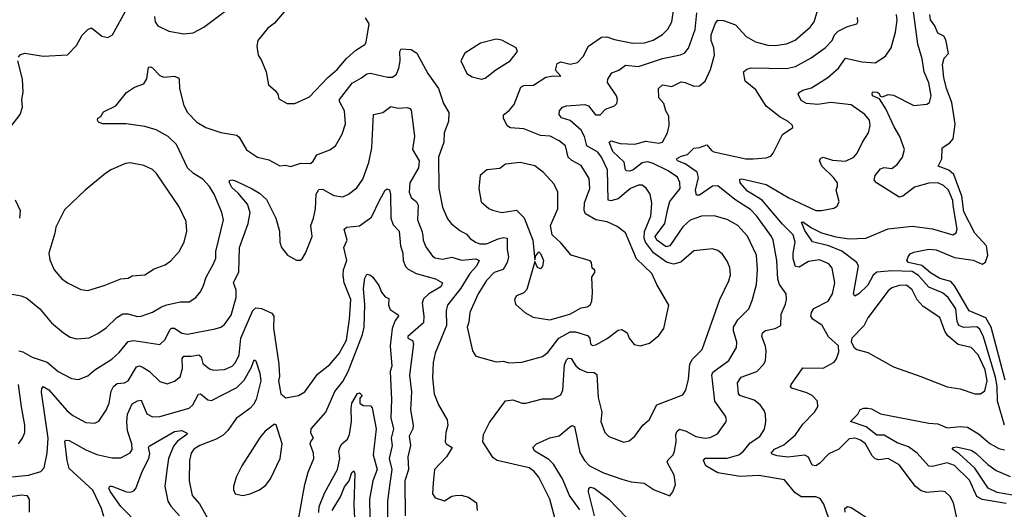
# Model space of a CAD drawing. Extents: x 1771496 to 1971148, y 471553 to 643630.
# Tile 510 of 656: x 1830797 to 1836124, y 632001 to 634647. Entities that reach past the tile are written whole.
import ezdxf

# ---------------------------------------------------------------- set-up
doc = ezdxf.new("R2010")
doc.units = 0

msp = doc.modelspace()

# ---------------------------------------------------------------- linework, layer by layer
at = {"layer": '0CON10XD'}
for points in [[(1830791.2, 634445), (1830801.4, 634458.6), (1830825, 634466.9), (1830925, 634450), (1831055, 634457.5), (1831105, 634507.5), (1831135, 634564.2), (1831165, 634593.8), (1831185, 634603.8), (1831242.5, 634557.5), (1831275, 634551.2), (1831300, 634565), (1831388.4, 634725)], [(1831527.2, 634665), (1831529.6, 634635), (1831545, 634614.5), (1831605, 634584.4), (1831685, 634570), (1831735, 634575.5), (1831793.9, 634606.1), (1831923.8, 634705)], [(1832238.5, 634701.5), (1832175, 634628), (1832139.1, 634600.9), (1832085.8, 634534.2), (1832080.8, 634505), (1832086.7, 634455), (1832105, 634427.5), (1832130.8, 634365), (1832142.5, 634295), (1832180, 634265), (1832193.3, 634245), (1832199.3, 634219.3), (1832245, 634194), (1832285, 634193.8)], [(1834535, 634378.1), (1834557.1, 634455), (1834551.9, 634495), (1834538.6, 634535), (1834538.9, 634565), (1834560.8, 634629.2), (1834575, 634644.5), (1834605, 634643.1), (1834669.4, 634619.4), (1834726.9, 634556.9), (1834777.6, 634527.6), (1834845, 634509.3), (1834885, 634507.5), (1834945, 634516.4), (1834993.5, 634536.5), (1835073.6, 634606.4), (1835095, 634635.6), (1835122.3, 634725)], [(1836125.8, 632455.8), (1836087.8, 632585), (1836085.3, 632665), (1836077, 632715), (1836012.2, 632932.2), (1835991.2, 632975), (1835975, 632986.4), (1835905, 632983.3), (1835877.2, 632995), (1835869, 633015), (1835862, 633085), (1835821.2, 633145), (1835790.5, 633170.5), (1835715, 633200.9), (1835660, 633265), (1835625, 633286.1), (1835515, 633289.6), (1835435, 633282.9), (1835415, 633266.6), (1835385, 633213.1), (1835337.5, 633165), (1835315, 633153.3), (1835307.5, 633165), (1835335.6, 633315), (1835327.1, 633335), (1835245, 633395.2), (1835175, 633424), (1835086.8, 633446.8), (1835045, 633508.2), (1835027, 633553), (1835035, 633555.4), (1835081.4, 633521.4), (1835135, 633495.8), (1835213.4, 633473.4), (1835285, 633462.9), (1835375, 633465.8), (1835495, 633516.9), (1835625, 633530.4), (1835735, 633517.3), (1835845.5, 633484.5), (1835864.3, 633495), (1835869.3, 633515), (1835847.6, 633642.4), (1835845, 633670), (1835821.4, 633725), (1835795, 633750.6), (1835765, 633765.7), (1835715, 633764.2), (1835638.3, 633741.7), (1835575, 633694.1), (1835555, 633687.8), (1835432, 633765), (1835420.3, 633780.3), (1835425.6, 633805), (1835455, 633841.9), (1835475, 633847.8), (1835515, 633843.3), (1835545, 633864.3), (1835573.5, 633905), (1835583.6, 633945), (1835559.7, 634015), (1835528.1, 634068.1), (1835483.9, 634165), (1835448.6, 634218.6), (1835410.5, 634235), (1835408.9, 634251.1), (1835415, 634256.5), (1835435.9, 634255.9), (1835447.6, 634247.6), (1835453.1, 634233.1), (1835465, 634229.6), (1835495, 634242.3), (1835525, 634238.5), (1835635, 634183.3), (1835705, 634190), (1835719.7, 634200.3), (1835727.8, 634235), (1835715.2, 634305.2), (1835690, 634365), (1835680, 634435), (1835655.9, 634515), (1835631.5, 634705)], [(1831555, 634346.4), (1831575, 634337.1), (1831635, 634341.9), (1831655, 634333.8), (1831660, 634325), (1831661.5, 634275), (1831685, 634184.2), (1831705.4, 634145), (1831755, 634092.5), (1831804.2, 634064.2), (1831885, 634037.5), (1831972.7, 634022.7), (1831985, 634012), (1832025, 633944.2), (1832084.6, 633904.6), (1832145, 633889.4), (1832205, 633857.5), (1832235, 633860.8), (1832265, 633854.3), (1832317.6, 633872.4), (1832370.2, 633869.8), (1832385, 633882.9), (1832405, 633917.1), (1832475, 633944.3), (1832505, 633966), (1832542.4, 634027.6), (1832560.4, 634085), (1832553.9, 634155), (1832526.8, 634205), (1832526.7, 634215), (1832595.4, 634305), (1832647, 634333), (1832675, 634354), (1832695, 634358.4), (1832786.6, 634336.6), (1832815, 634337.3), (1832835, 634353.5), (1832848.9, 634385), (1832855.8, 634425), (1832854.6, 634475.4), (1832860.9, 634489.1), (1832915, 634485.6), (1832946, 634466), (1833005, 634356.9), (1833063.8, 634275), (1833089.6, 634195), (1833118.5, 634145), (1833116.5, 634096.5), (1833093.2, 634035), (1833092.1, 633985), (1833063.6, 633905), (1833064.3, 633734.3), (1833084.7, 633634.7), (1833111.7, 633571.7), (1833133.8, 633543.8), (1833178.2, 633508.2), (1833215, 633488.2), (1833233.9, 633463.9), (1833263.8, 633443.8), (1833285.8, 633435.8), (1833323.6, 633436.4), (1833385, 633462.8), (1833415, 633470.5), (1833435, 633466), (1833434.2, 633405.8), (1833441.8, 633365), (1833435.2, 633335), (1833412.9, 633297.1), (1833365, 633281.2), (1833322.8, 633237.2), (1833278.1, 633165), (1833233.2, 633065), (1833227.5, 633012.5), (1833218.1, 632985), (1833246.6, 632856.6), (1833265, 632828), (1833375, 632797.1), (1833415, 632801.4), (1833443.3, 632793.3), (1833514.4, 632795.6), (1833625, 632825.8), (1833655, 632848.6), (1833713.3, 632925), (1833775, 632959.8), (1833805, 632959.7), (1833870, 632940), (1833881.1, 632925), (1833885.6, 632895.6), (1833895, 632885.8), (1833915, 632890), (1833975, 632924.6), (1834035, 632968.1), (1834055, 632973.1), (1834084, 632955), (1834093.8, 632925), (1834122.3, 632892.3), (1834155, 632884), (1834205, 632898.8), (1834255, 632940), (1834282.7, 632977.3), (1834310, 633105), (1834243.6, 633215), (1834217.5, 633275), (1834134, 633354), (1834075, 633494.3), (1834030, 633530), (1833975.2, 633555.2), (1833915, 633564.6), (1833857.7, 633597.7), (1833851.8, 633615), (1833852.6, 633657.4), (1833881.1, 633735), (1833878, 633788), (1833835, 633858.9), (1833785, 633885.3), (1833764.7, 633905), (1833749.5, 633965), (1833715, 633993.3), (1833667.6, 634017.6), (1833615, 634021.6), (1833525, 634056.6), (1833452.7, 634062.7), (1833435, 634073.1), (1833413.9, 634115), (1833415, 634133.8), (1833445, 634155.7), (1833471.7, 634188.3), (1833508.1, 634281.9), (1833525, 634292.3), (1833576.9, 634293.1), (1833643.2, 634336.8), (1833685, 634343.6), (1833725, 634342), (1833696.8, 634375), (1833705, 634410), (1833725, 634418.9), (1833775, 634406.5), (1833815, 634415.6), (1833845, 634447.5), (1833874.3, 634505), (1833945, 634553.6), (1833974.5, 634555.5), (1834015, 634540.8), (1834115, 634519.6), (1834177.3, 634522.7), (1834225, 634537.3), (1834275, 634566.9), (1834303.8, 634596.2), (1834325, 634636.2), (1834335.3, 634695.3)], [(1832285, 634193.8), (1832365, 634231.2), (1832464.4, 634335), (1832515, 634378.8), (1832565, 634436.7), (1832615, 634482.2), (1832665, 634513.8), (1832672, 634525), (1832687.3, 634625), (1832668.1, 634658.1)], [(1833339.6, 632470.4), (1833425, 632586.9), (1833465, 632592.9), (1833515, 632573.8), (1833535, 632573.8), (1833625, 632597.5), (1833681.7, 632598.3), (1833725, 632620), (1833736, 632644), (1833745, 632782.5), (1833755, 632808.8), (1833765, 632817.5), (1833780, 632815), (1833805.4, 632775.4), (1833828.5, 632758.5), (1833865, 632742.2), (1833905, 632740), (1833919.8, 632729.8), (1833926.4, 632605), (1833946.7, 632525), (1833941.5, 632475), (1833962.9, 632415), (1833985, 632394.3), (1834065, 632364.2), (1834095, 632370.8), (1834124.6, 632395.4), (1834168.6, 632455), (1834202.9, 632485), (1834245, 632565.5), (1834385, 632620), (1834401.1, 632645), (1834416.2, 632705), (1834423, 632787), (1834437.5, 632812.5), (1834489.5, 632865), (1834584.5, 633135.5), (1834634.5, 633235.5), (1834642.1, 633267.9), (1834638.6, 633308.6), (1834625, 633342), (1834599.8, 633379.8), (1834575, 633399.4), (1834545, 633408.1), (1834445, 633398.5), (1834373.9, 633336.1), (1834335, 633325.2), (1834297.1, 633337.1), (1834227, 633387), (1834183.1, 633445), (1834175.9, 633465.9), (1834178.3, 633501.7), (1834211.6, 633585), (1834217.8, 633655), (1834207.5, 633705), (1834187.4, 633737.4), (1834165, 633753.1), (1834145, 633752.1), (1834101.4, 633735), (1834035, 633679.2), (1833995, 633667.5), (1833981.1, 633671.1), (1833976.6, 633835), (1833945.7, 633905), (1833925, 633931.2), (1833865.3, 633965), (1833852.3, 634015), (1833835, 634050), (1833775, 634102.5), (1833727.6, 634117.6), (1833716.7, 634135), (1833717.8, 634155), (1833734.4, 634175), (1833755, 634182.5), (1833855, 634188.2), (1833875, 634182.5), (1833912.8, 634132.8), (1833936.8, 634133.2), (1833966.9, 634163.1), (1834015, 634182), (1834027.5, 634195), (1834031.4, 634215), (1834025.8, 634235), (1833977.9, 634307.9), (1833978.5, 634325), (1834000.8, 634359.3), (1834038.6, 634375), (1834075, 634401.5), (1834145, 634394.7), (1834275, 634436.7), (1834373.1, 634456.9), (1834395, 634468.1), (1834415.8, 634494.2), (1834451.3, 634595), (1834461.3, 634685)], [(1835187.1, 631915), (1835147.6, 632027.6), (1835128.7, 632058.7), (1835105, 632068.1), (1835025, 632068.9), (1834991.4, 632091.4), (1834935, 632159.4), (1834796.7, 632183.3), (1834695, 632178.4), (1834575, 632198.1), (1834509.4, 632235), (1834497.3, 632265), (1834505, 632276.7), (1834625, 632277.2), (1834687.3, 632295), (1834713.2, 632315), (1834749.6, 632360.4), (1834801.5, 632395), (1834826.1, 632433.9), (1834833.9, 632473.9), (1834832.5, 632515), (1834825.6, 632535), (1834802.5, 632565), (1834770.8, 632590.8), (1834692.5, 632615), (1834686, 632626), (1834680, 632685), (1834700.6, 632715), (1834785, 632746.4), (1834823.6, 632785), (1834831.8, 632805), (1834835.4, 632855), (1834832.1, 632882.1), (1834812.5, 632935), (1834815.6, 632954.4), (1834832, 632968), (1834885, 632977.8), (1834915, 632993.8), (1834917.1, 633055), (1834940.6, 633109.4), (1834946.2, 633135), (1834943.5, 633165), (1834907.1, 633215), (1834898.2, 633245), (1834893.1, 633345), (1834873.3, 633455), (1834864.8, 633474.8), (1834786, 633585), (1834751.3, 633621.3), (1834666.1, 633676.1), (1834575, 633749.1), (1834545, 633746.7), (1834475, 633699.5), (1834459.4, 633699.4), (1834453.8, 633725), (1834469.1, 633795), (1834462.8, 633822.8), (1834397.8, 633867.8), (1834355.5, 633885), (1834350, 633895), (1834375, 633909.7), (1834410.6, 633919.4), (1834445, 633952), (1834475, 633956), (1834515, 633971.1), (1834539.4, 633939.4), (1834552.8, 633932.8), (1834725, 633895.9), (1834765, 633894.5), (1834835, 633900.6), (1834860.3, 633909.7), (1834874.4, 633925.6), (1834925, 634025.8), (1834980, 634065), (1834978.8, 634075), (1834955, 634097.1), (1834910.9, 634120.9), (1834835, 634179.4), (1834779, 634269), (1834721.5, 634315), (1834712.9, 634365), (1834730.9, 634379.1), (1834755, 634386.4), (1834946.3, 634383.7), (1834995, 634393.9), (1835078.8, 634441.2), (1835155, 634495.5), (1835192.7, 634535), (1835205.2, 634564.7), (1835224.4, 634585), (1835275, 634610), (1835325.7, 634624.3), (1835332, 634635), (1835330, 634660)], [(1835876.2, 631915), (1835850, 632035), (1835830.6, 632070.6), (1835803.3, 632095), (1835785, 632098.9), (1835705, 632092.1), (1835675, 632100.4), (1835644.3, 632124.3), (1835555, 632241.8), (1835495, 632274.5), (1835445, 632267.6), (1835425, 632274), (1835410, 632290), (1835373.8, 632355), (1835346.7, 632375), (1835318.8, 632385), (1835285, 632381.1), (1835228.6, 632325), (1835175, 632301.1), (1835125, 632249.1), (1835105, 632236.4), (1835085, 632240), (1835065, 632282.2), (1835045, 632293.4), (1834952.3, 632282.3), (1834895, 632288.9), (1834868.5, 632298.5), (1834862.9, 632305), (1834880.5, 632325), (1834931.1, 632348.9), (1834995, 632403.6), (1835035, 632461.1), (1835097.1, 632525), (1835115.5, 632554.5), (1835113.6, 632585), (1835085.5, 632615), (1835055, 632630.3), (1834973.8, 632655), (1834968, 632665), (1834971.4, 632675), (1835001.2, 632718.8), (1835035, 632765.8), (1835145, 632764.3), (1835204.1, 632795.9), (1835216.4, 632813.6), (1835228.3, 632851.7), (1835227.5, 632885), (1835172.1, 632932.1), (1835138.5, 632995), (1835089.1, 633029.1), (1835076.7, 633045), (1835080.4, 633065), (1835094, 633086), (1835170.9, 633125), (1835194.6, 633165), (1835206.7, 633225), (1835193.6, 633303.6), (1835175, 633328.1), (1835125, 633350), (1835065, 633340.4), (1835015, 633309.1), (1834995, 633312.9), (1834981.5, 633355), (1834981.3, 633385), (1834993.3, 633445), (1834981.6, 633485), (1834925, 633542), (1834815, 633671.9), (1834735, 633719.8), (1834694.7, 633765), (1834693.1, 633785), (1834705, 633787.6), (1834835, 633756.7), (1834957.9, 633685), (1835105, 633616.5), (1835135, 633615.5), (1835201.9, 633628.1), (1835220.3, 633639.7), (1835230, 633665), (1835214.4, 633725), (1835222.4, 633747.6), (1835221.1, 633765), (1835200, 633795), (1835137.5, 633855), (1835123.5, 633886.5), (1835130.9, 633899.1), (1835145, 633904.5), (1835195, 633887.1), (1835265, 633882.7), (1835310.6, 633905), (1835328.5, 633925), (1835356.7, 633985), (1835389.2, 634035), (1835398.1, 634075), (1835395.6, 634105), (1835369.2, 634135), (1835295, 634186.2), (1835185, 634198.9), (1835115, 634188.2), (1835054.2, 634194.2), (1835025, 634210), (1835008.6, 634245), (1835015.8, 634255), (1835035, 634266.9), (1835081.9, 634278.1), (1835170, 634335), (1835227.7, 634385), (1835265, 634438.9), (1835355, 634420), (1835425.2, 634414.8), (1835480.6, 634449.4), (1835511.5, 634495), (1835535, 634580), (1835544.1, 634645), (1835541.1, 634675)], [(1836129.6, 632699.6), (1836052.4, 632985), (1836024, 633035), (1835934.3, 633074.3), (1835856.4, 633206.4), (1835835, 633232.2), (1835775, 633247.7), (1835725, 633278.8), (1835678.4, 633318.4), (1835605.7, 633335), (1835596, 633345), (1835603.3, 633365), (1835615, 633381.2), (1835635, 633390.8), (1835715, 633406.2), (1835755, 633403.8), (1835855, 633361), (1835955, 633347.2), (1836005, 633325.8), (1836023.2, 633336.8), (1836034.6, 633375), (1836027.3, 633425), (1835965, 633493.8), (1835905, 633609.5), (1835893.5, 633693.5), (1835850.6, 633810.6), (1835823.5, 633833.5), (1835766.7, 633855), (1835785.6, 633895), (1835788.1, 633955), (1835829, 633981), (1835846.6, 634003.4), (1835857.9, 634082.1), (1835839.5, 634199.5), (1835811, 634275), (1835796.8, 634335), (1835788.9, 634405), (1835799.3, 634439.3), (1835822.5, 634465), (1835808.3, 634538.3), (1835797.4, 634557.4), (1835764, 634575), (1835748.6, 634615), (1835725, 634646.2), (1835720.4, 634675)], [(1833295, 634326), (1833315, 634330.8), (1833373.7, 634376.3), (1833451.2, 634425), (1833490, 634475), (1833483.8, 634495), (1833405, 634537.5), (1833375, 634542.9), (1833290.2, 634519.8), (1833205, 634467.1), (1833184.4, 634425), (1833216.6, 634356.6), (1833245, 634338.6), (1833295, 634326)], [(1830691.4, 633995), (1830800, 634135), (1830813.3, 634175), (1830808.8, 634215), (1830815.7, 634255), (1830812.5, 634325), (1830788, 634425)], [(1830745, 633165.8), (1830805, 633154.5), (1830835, 633142.5), (1830905.6, 633085), (1830969.4, 633009.4), (1831035, 632954.3), (1831071.1, 632931.1), (1831105, 632921.4), (1831172.6, 632927.4), (1831219.8, 632950.2), (1831265, 632981.1), (1831323.2, 633036.8), (1831355, 633056.4), (1831382.6, 633057.4), (1831435, 633043.5), (1831455, 633044.5), (1831515, 633065.6), (1831564.1, 633095.9), (1831594, 633106), (1831665, 633122.9), (1831715, 633121.5), (1831750.5, 633145), (1831773.8, 633175), (1831790.4, 633205), (1831805.4, 633255), (1831845, 633327.5), (1831858.5, 633358.5), (1831859.2, 633395), (1831900, 633565), (1831890.9, 633605), (1831849.3, 633705), (1831824.7, 633745), (1831788.9, 633785), (1831736.9, 633815), (1831705, 633846.8), (1831645, 633972.2), (1831600, 634015), (1831535, 634051.2), (1831475, 634069.3), (1831373.8, 634083.8), (1831245, 634084.2), (1831223.9, 634093.9), (1831217.5, 634105), (1831220, 634115), (1831236.1, 634123.9), (1831250, 634150), (1831317.6, 634182.4), (1831375, 634253.8), (1831418.3, 634281.7), (1831469.5, 634300.5), (1831485, 634327.5), (1831495, 634390), (1831505, 634392.9), (1831515, 634387.5), (1831555, 634346.4)], [(1833827.9, 631997.9), (1833771, 632075), (1833733.3, 632165), (1833685.1, 632245.1), (1833659.8, 632269.8), (1833584.4, 632315), (1833572.5, 632335), (1833594, 632355), (1833665, 632387.5), (1833715, 632397.3), (1833771.4, 632445), (1833785, 632453.1), (1833798.1, 632448.1), (1833827.1, 632307.1), (1833852.2, 632265), (1833880.4, 632235), (1833955, 632196.9), (1834055, 632163.1), (1834105, 632150), (1834175, 632142.5), (1834230, 632105), (1834315, 632073.3), (1834331.2, 632095), (1834345.8, 632135), (1834338.1, 632185), (1834300.9, 632255), (1834304, 632266), (1834331.8, 632295), (1834339.6, 632315), (1834349.4, 632365), (1834347.9, 632405), (1834355, 632423.8), (1834367, 632433), (1834402.3, 632422.3), (1834455, 632393.6), (1834505, 632385.4), (1834531.9, 632388.1), (1834571.9, 632408.1), (1834617.6, 632472.4), (1834621.4, 632485), (1834615.6, 632505), (1834558, 632585), (1834545, 632696.2), (1834541.2, 632725), (1834548, 632742), (1834633.8, 632805), (1834674.5, 632875), (1834676.9, 632905), (1834659.1, 632965), (1834658.8, 632985), (1834682.2, 633025), (1834742.7, 633085), (1834760, 633130), (1834782.8, 633215), (1834788.4, 633295), (1834784.3, 633374.3), (1834735, 633477.5), (1834682.2, 633535), (1834625, 633568), (1834555, 633587.9), (1834485, 633584.6), (1834425, 633563.6), (1834385, 633527.5), (1834315, 633425.4), (1834295, 633420), (1834245, 633455.4), (1834235.3, 633475), (1834287.1, 633545), (1834304.4, 633625), (1834314.8, 633665.2), (1834369.7, 633735), (1834368.1, 633768.1), (1834355.3, 633795.3), (1834305, 633829.4), (1834225, 633869.8), (1834195, 633878.8), (1834165, 633873.8), (1834115, 633834.4), (1834095, 633827.8), (1834080.2, 633830.2), (1834074.1, 633835), (1834066.7, 633876.7), (1834006.8, 633935), (1833985.5, 633985), (1833997.5, 633992.5), (1834045, 633978.1), (1834124.7, 633975.3), (1834185, 633991.1), (1834255, 633979.5), (1834275.6, 633984.4), (1834302.7, 634035), (1834310.5, 634075), (1834309.4, 634125), (1834293.1, 634155), (1834282.1, 634195), (1834255.5, 634225), (1834252.5, 634275), (1834275, 634295.5), (1834325, 634285.3), (1834375, 634311.2), (1834398.1, 634308.1), (1834445, 634287.1), (1834475, 634290.6), (1834505.6, 634315), (1834535, 634378.1)], [(1830793.4, 632856.6), (1830815, 632852.3), (1830865, 632822.5), (1830945, 632796.7), (1831006.2, 632746.2), (1831078, 632708), (1831115, 632702.2), (1831165, 632722.2), (1831204.3, 632755), (1831295, 632811.5), (1831335, 632848.2), (1831385, 632908), (1831415, 632913.3), (1831555, 632892.2), (1831585, 632918.1), (1831609, 632971), (1831619.4, 632980.6), (1831635, 632979.7), (1831675, 632953.3), (1831705, 632946.9), (1831855, 632975.6), (1831885, 632985.6), (1831905, 633000), (1831940.6, 633049.4), (1831968.8, 633145), (1831968.8, 633185), (1831953.1, 633225), (1831982.5, 633285), (1831985.8, 633415), (1832032.7, 633545), (1832044.2, 633605), (1832030, 633650), (1831979.4, 633709.4), (1831945, 633739.4), (1831932.2, 633765), (1831932.7, 633777.3), (1831945, 633781.4), (1831965, 633776.1), (1832055, 633733.3), (1832095, 633709.4), (1832133.4, 633675), (1832183.3, 633575), (1832202.3, 633505), (1832205.5, 633445), (1832214.4, 633415), (1832246, 633375), (1832295, 633348), (1832315, 633346.7), (1832325, 633353.8), (1832344.2, 633385), (1832380, 633475), (1832371.5, 633535), (1832386.4, 633573.6), (1832398.1, 633625), (1832400.5, 633705), (1832415, 633729.4), (1832435, 633731.4), (1832497.3, 633697.3), (1832545, 633690.6), (1832576.2, 633703.8), (1832621.8, 633738.2), (1832654, 633786), (1832685.3, 633874.7), (1832702, 633955), (1832712, 634135), (1832762, 634145), (1832805, 634178.9), (1832845, 634169.4), (1832895, 634172.5), (1832907.9, 634167.9), (1832915, 634157.5), (1832926.7, 634075), (1832932.7, 634015), (1832921.8, 633945), (1832958.9, 633885), (1832954.3, 633845.7), (1832907.2, 633765), (1832904.7, 633714.7), (1832915, 633685.8), (1832943.3, 633663.3), (1832953.8, 633645), (1832948.8, 633565), (1832975, 633500.8), (1832978, 633478), (1832980.2, 633455), (1832995, 633418.9), (1833029.7, 633369.7), (1833045, 633359.2), (1833085, 633352.5), (1833135, 633363.9), (1833186.6, 633346.6), (1833265, 633354.7), (1833283.5, 633345), (1833268.6, 633315), (1833232.9, 633275), (1833183.2, 633196.8), (1833111.8, 633105), (1833104, 633075), (1833106.4, 632995), (1833044.8, 632845.2), (1833033.4, 632795), (1833030.5, 632710.5), (1833040, 632625), (1833063.1, 632565), (1833110.8, 632485), (1833114.2, 632455), (1833102.9, 632415), (1833099.2, 632365), (1833105, 632354.2), (1833136.7, 632335), (1833106.2, 632285), (1833042, 632215), (1833034.3, 632144.3), (1833030, 632085), (1833045, 632062.5), (1833095, 632047.1), (1833135, 632070.9), (1833155, 632074.6), (1833185, 632076.2), (1833225, 632066.7), (1833268.8, 632035), (1833272.5, 631995)], [(1831165, 633184), (1831255, 633210), (1831345, 633245.6), (1831385, 633250.6), (1831405, 633262.2), (1831475, 633268.1), (1831525, 633300.8), (1831585, 633321.4), (1831615, 633342.9), (1831660.6, 633395), (1831686.7, 633445), (1831702.2, 633505), (1831697.2, 633557.2), (1831660.6, 633635), (1831537.5, 633815), (1831515, 633837.1), (1831468.7, 633858.7), (1831395, 633872.9), (1831369.7, 633870.3), (1831290, 633835), (1831255, 633810), (1831152, 633725), (1831040.3, 633619.7), (1830993.4, 633526.6), (1830986.8, 633493.2), (1830954.2, 633385), (1830959.5, 633349.5), (1830984, 633295), (1831025, 633246.2), (1831055, 633224.2), (1831128.3, 633188.3), (1831165, 633184)], [(1833665, 633024.7), (1833774.3, 633055), (1833835, 633088.9), (1833867.5, 633095), (1833882.9, 633105), (1833892.1, 633125), (1833896.6, 633173.4), (1833892.9, 633255), (1833910.6, 633285), (1833907.1, 633295), (1833894.4, 633304.4), (1833891.1, 633335), (1833883.9, 633343.9), (1833780.8, 633375), (1833725, 633441.4), (1833678, 633485), (1833668.9, 633535), (1833709.2, 633625), (1833708.5, 633715), (1833688.8, 633758.8), (1833630.5, 633820.5), (1833585, 633856.5), (1833505, 633875.6), (1833425, 633866.2), (1833395, 633843.8), (1833325, 633836.2), (1833288.8, 633805), (1833282, 633735), (1833293.2, 633663.2), (1833335, 633626.2), (1833355, 633617.5), (1833405, 633605.6), (1833439.5, 633610.5), (1833485, 633617.1), (1833527, 633577), (1833573.1, 633455), (1833585, 633350), (1833589.3, 633370.7), (1833605, 633392.5), (1833615, 633383.3), (1833631.2, 633345), (1833625.3, 633314.7), (1833615, 633300), (1833598.3, 633308.3), (1833585, 633340), (1833541.5, 633188.5), (1833525, 633170.8), (1833485, 633153.8), (1833474.4, 633135), (1833479.1, 633109.1), (1833530, 633065), (1833575, 633039.5), (1833665, 633024.7)], [(1830625, 632164.1), (1830845, 632184.7), (1830911.2, 632205), (1830929.5, 632225), (1830945.3, 632304.7), (1830951.6, 632385), (1830916, 632634), (1830916.2, 632653.8), (1830924.7, 632665.3), (1830955, 632647.3), (1831052.7, 632535), (1831085, 632508.2), (1831155, 632469.5), (1831204.5, 632465.5), (1831225, 632477.5), (1831265, 632536), (1831280.7, 632575), (1831291.5, 632638.5), (1831304.8, 632665.2), (1831325, 632680.3), (1831365, 632684.7), (1831384.8, 632695.2), (1831429.2, 632770.7), (1831445, 632775.4), (1831465, 632767.3), (1831497.1, 632747.1), (1831555, 632691.1), (1831595, 632679.4), (1831635, 632692.9), (1831665, 632716), (1831678.5, 632761.5), (1831676.2, 632815), (1831685, 632828.2), (1831725, 632828), (1831766.3, 632836.3), (1831778.5, 632825), (1831788.5, 632788.5), (1831825, 632760), (1831845, 632752.5), (1831905, 632755.5), (1831946.5, 632773.5), (1831965, 632794.4), (1831984.6, 632835), (1831994.1, 632925), (1832057.7, 633075), (1832075, 633089.5), (1832105.8, 633085.8), (1832161.1, 633061.1), (1832172.5, 633045), (1832170.1, 632980.1), (1832198.9, 632785), (1832202, 632718), (1832197.3, 632695), (1832210, 632625), (1832236.4, 632603.6), (1832306.4, 632616.4), (1832339.2, 632635), (1832409.3, 632730.7), (1832475, 632783.8), (1832525, 632843.5), (1832565.8, 632915), (1832582.1, 633027.9), (1832588.1, 633135), (1832553.4, 633225), (1832547.1, 633267.1), (1832549.2, 633295), (1832567.4, 633345), (1832551.5, 633415), (1832568.8, 633455), (1832552.5, 633515), (1832567.5, 633525), (1832635, 633532.2), (1832700.5, 633579.5), (1832745, 633673.1), (1832775, 633725.5), (1832785, 633732.2), (1832797.1, 633727.1), (1832803.1, 633703.1), (1832804.7, 633575), (1832818.2, 633538.2), (1832849.7, 633505), (1832857.6, 633425), (1832870.2, 633385), (1832872.7, 633345), (1832885, 633313.5), (1832898.7, 633298.7), (1832941.5, 633275), (1833046.3, 633246.3), (1833084.5, 633225), (1833075, 633202.5), (1833010.4, 633165), (1832982.5, 633137.5), (1832975.3, 633114.7), (1832984.2, 633045), (1832981.5, 633008.5), (1832897.1, 632935), (1832898, 632925), (1832922.4, 632912.4), (1832928.5, 632895), (1832907, 632725), (1832917.1, 632635), (1832912, 632538), (1832926.3, 632455), (1832923.8, 632435), (1832903.9, 632396.1), (1832911.1, 632345), (1832896.6, 632285), (1832900.7, 632215), (1832881.4, 632155), (1832883.6, 631965)], [(1830772.7, 633672.7), (1830799.2, 633615), (1830795.6, 633575)], [(1832306.1, 631945), (1832340.4, 632135), (1832358.3, 632201.7), (1832388.5, 632275), (1832386.4, 632305), (1832369.5, 632355), (1832372.1, 632367.9), (1832386.2, 632385), (1832372.1, 632412.1), (1832374.5, 632435), (1832453.7, 632526.3), (1832502, 632638), (1832545, 632691.8), (1832575, 632745.4), (1832625.1, 632874.9), (1832652.1, 632945), (1832660.4, 632985), (1832665.2, 633105.2), (1832657.6, 633195), (1832665, 633250), (1832675, 633271.1), (1832695, 633266.8), (1832708.5, 633255), (1832740.5, 633210.5), (1832755, 633174.4), (1832775, 633150), (1832795, 633140), (1832791.9, 633105), (1832800.7, 633080.7), (1832845, 633052.5), (1832846.4, 633045), (1832828.1, 633021.9), (1832812, 632978), (1832802.4, 632885), (1832811.1, 632775), (1832802.2, 632745), (1832809.2, 632595), (1832805.2, 632495), (1832819.3, 632435), (1832806.1, 632385), (1832812.6, 632345), (1832795.6, 632275), (1832810.4, 632215), (1832797.9, 632127.9), (1832787.4, 632045), (1832788.5, 631855)], [(1835995, 632624.3), (1836018.3, 632641.7), (1836031.2, 632695), (1836020, 632755), (1835982.2, 632835), (1835945.2, 632875.2), (1835875, 632891.3), (1835819, 632939), (1835803.1, 632963.1), (1835775, 633037.8), (1835685, 633096.2), (1835653.1, 633133.1), (1835625, 633186.2), (1835595, 633211.5), (1835555, 633210.8), (1835515, 633197.1), (1835495, 633181.1), (1835385.5, 633035), (1835365, 632992), (1835298.8, 632925), (1835296.4, 632906.4), (1835311.2, 632875), (1835326.7, 632865), (1835385, 632847.5), (1835525, 632770), (1835671.7, 632718.3), (1835815, 632662.9), (1835885, 632651.4), (1835965, 632624.4), (1835995, 632624.3)], [(1831251.6, 631961.6), (1831240, 632005), (1831193.8, 632103.8), (1831065, 632221.4), (1831053.3, 632265), (1831041.9, 632368.1), (1831047.5, 632375), (1831065, 632372.7), (1831155, 632321.6), (1831215, 632296.1), (1831295, 632278.9), (1831345, 632279.1), (1831394.6, 632305.4), (1831406.1, 632323.9), (1831403.6, 632355), (1831381.2, 632425), (1831377.3, 632472.7), (1831381.1, 632515), (1831405, 632570.6), (1831435, 632587.5), (1831455, 632590), (1831485.9, 632515.9), (1831515, 632500.4), (1831555, 632502.5), (1831715, 632547.5), (1831734.4, 632565.6), (1831765, 632622.5), (1831775, 632624.5), (1831815, 632592.3), (1831835, 632589.7), (1831971.5, 632658.5), (1832010.8, 632699.2), (1832048.9, 632765), (1832065, 632808.8), (1832075, 632803.8), (1832097.3, 632737.2), (1832101.6, 632695), (1832077.1, 632595), (1832063, 632567), (1832042.5, 632545), (1831969.1, 632490.9), (1831923.5, 632426.5), (1831898.5, 632401.5), (1831860.7, 632379.3), (1831772.2, 632345), (1831739.4, 632325), (1831724.5, 632305), (1831716.5, 632265), (1831714.6, 632154.6), (1831731.2, 632075), (1831769.9, 632029.9), (1831820.4, 631940.4)], [(1830791.1, 632355), (1830812.5, 632385), (1830824.5, 632415), (1830825.5, 632455), (1830806.3, 632553.7), (1830790.9, 632675)], [(1832415, 631984.2), (1832416.8, 632015), (1832448.7, 632091.3), (1832516.5, 632215), (1832528.8, 632275), (1832524.7, 632315), (1832530.9, 632339.1), (1832540, 632355), (1832571, 632379), (1832581.6, 632405), (1832593.2, 632475), (1832590, 632545), (1832594.4, 632575), (1832625, 632627.5), (1832635, 632630), (1832650, 632615), (1832638.3, 632601.7), (1832637.5, 632575), (1832655, 632561.2), (1832695, 632560), (1832705, 632550), (1832726.4, 632436.4), (1832709, 632295), (1832731.6, 632215), (1832707.4, 632155), (1832688.9, 632055), (1832694.1, 631865.9)], [(1835975, 632070), (1835935, 632158.2), (1835855, 632237.2), (1835815, 632252.5), (1835735, 632232.5), (1835715, 632234.3), (1835652.4, 632305), (1835605, 632339.2), (1835545, 632360.3), (1835475, 632402.3), (1835435, 632401.9), (1835377.3, 632447.3), (1835292, 632475), (1835331.9, 632515), (1835345, 632540), (1835365, 632548), (1835385, 632547.5), (1835405, 632544.3), (1835455, 632516.9), (1835715, 632466.4), (1835765, 632462.3), (1835815, 632441.2), (1835885, 632448.2), (1835925, 632444.7), (1835985, 632408.4), (1836045, 632356.2), (1836095, 632330), (1836125, 632322.5)], [(1832005, 632076), (1832045, 632084), (1832095, 632106), (1832129.1, 632130.9), (1832155, 632166.2), (1832206.9, 632275), (1832218.1, 632355), (1832185, 632457.5), (1832175, 632460), (1832125, 632423.8), (1832098.7, 632391.3), (1831998.6, 632235), (1831968.6, 632175), (1831954.1, 632124.1), (1831954, 632105), (1831963.8, 632085), (1832005, 632076)], [(1833693.4, 631946.6), (1833665.5, 632055), (1833605.5, 632175), (1833581.5, 632205), (1833554.3, 632225), (1833380, 632265), (1833358, 632278), (1833303.3, 632365), (1833307.1, 632405), (1833339.6, 632470.4)], [(1831444.5, 631915), (1831345.3, 632015), (1831288.2, 632095), (1831280.4, 632115), (1831284.7, 632125.3), (1831295, 632126), (1831375, 632094.3), (1831396.7, 632093.2), (1831415, 632100), (1831426, 632114), (1831459.6, 632205), (1831496.6, 632275), (1831501.5, 632301.5), (1831494.6, 632335), (1831498.5, 632341.5), (1831635, 632421.5), (1831675, 632426.5), (1831703, 632413), (1831701.2, 632405), (1831651.6, 632368.4), (1831628.7, 632341.3), (1831603, 632275), (1831595.2, 632225), (1831582.5, 632125), (1831599.4, 632045), (1831615, 632017.1), (1831662.5, 631965)], [(1836167.9, 632077.9), (1836085, 632091.4), (1836036.6, 632115), (1835965, 632223.2), (1835880.3, 632300.3), (1835842.9, 632325), (1835850, 632335), (1835865, 632338), (1835945, 632319.8), (1835970.6, 632305), (1836035, 632243), (1836080.2, 632210.2), (1836155, 632177.3)], [(1832488.5, 631995), (1832532.8, 632067.2), (1832555, 632121.8), (1832578.9, 632155), (1832595, 632200), (1832605, 632208.8), (1832610, 632195), (1832604.2, 632025), (1832610, 631915)], [(1833906.5, 631965), (1833874.1, 632095.9), (1833875.8, 632114.2), (1833885, 632120.6), (1833905, 632115.2), (1833985, 632055.4), (1834078.8, 631958.8)], [(1830675, 632059.6), (1830805, 632078.8), (1830835.6, 632075), (1830849.3, 632055), (1830847.8, 631985)], [(1836135, 632031.2), (1836003.6, 632053.6), (1835975, 632070)], [(1835262.8, 631985), (1835260.5, 632005), (1835275, 632015.5), (1835295, 632010.8), (1835490, 631885)]]:
    msp.add_lwpolyline(points, dxfattribs=at)

doc.saveas('drawing.dxf')
